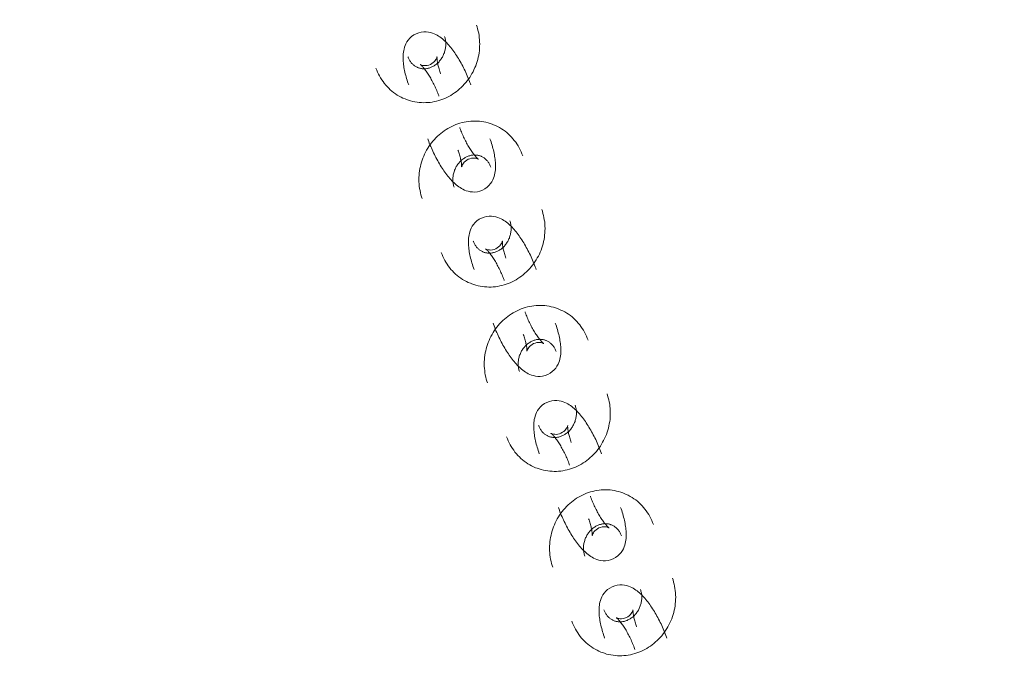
# Model space of a CAD drawing. Header units: millimetres. Extents: x -188930 to 271134, y -158090 to 283816.
# Tile 446 of 610: x 54872 to 55046, y 54011 to 54124. Entities that reach past the tile are written whole.
import ezdxf

# ---------------------------------------------------------------- set-up
doc = ezdxf.new("R2010")
doc.units = ezdxf.units.MM
doc.layers.add('I-FURN', color=30, linetype='Continuous', lineweight=9)
doc.layers.add('PZT_UTWARDZENIA', color=5, linetype='Continuous', lineweight=9)

# ---------------------------------------------------------------- blocks, each defined once
blk = doc.blocks.new('LARSLAJ_hamak - LARSLAJ_hamak-1781260-PZT-dwg')
at = {"layer": 'I-FURN', "flags": 128}
for points in [[(-669.37, 223.15), (-669.75, 223.1), (-670.14, 223.05), (-670.52, 222.97), (-670.89, 222.88), (-671.26, 222.77), (-671.63, 222.64), (-671.99, 222.5), (-672.34, 222.35), (-672.69, 222.18), (-673.03, 221.99), (-673.36, 221.79), (-673.69, 221.58), (-674, 221.35), (-674.3, 221.11), (-674.6, 220.86), (-674.88, 220.59), (-675.15, 220.32), (-675.41, 220.03), (-675.66, 219.74), (-675.9, 219.43), (-676.12, 219.11), (-676.33, 218.79), (-676.53, 218.46), (-676.72, 218.11), (-676.89, 217.77), (-677.05, 217.41), (-677.2, 217.05), (-677.33, 216.69), (-677.45, 216.32), (-677.55, 215.94), (-677.64, 215.56), (-677.72, 215.18), (-677.78, 214.8), (-677.83, 214.41), (-677.86, 214.03), (-677.88, 213.64), (-677.89, 213.25), (-677.88, 212.86), (-677.86, 212.47), (-677.82, 212.08), (-677.77, 211.69), (-677.7, 211.31), (-677.62, 210.93), (-677.53, 210.55), (-677.42, 210.18), (-677.3, 209.81), (-677.17, 209.44), (-677.02, 209.08), (-676.86, 208.73), (-676.68, 208.38), (-676.5, 208.04), (-676.3, 207.71), (-676.08, 207.38), (-675.86, 207.06), (-675.62, 206.76), (-675.38, 206.46), (-675.12, 206.17), (-674.9, 205.94)], [(-662.09, 220.43), (-662.37, 220.7), (-662.66, 220.96), (-662.96, 221.2), (-663.27, 221.43), (-663.59, 221.65), (-663.92, 221.86), (-664.25, 222.06), (-664.59, 222.23), (-664.94, 222.4), (-665.3, 222.55), (-665.66, 222.68), (-666.03, 222.8), (-666.4, 222.91), (-666.78, 222.99), (-667.16, 223.06), (-667.55, 223.12), (-667.93, 223.16), (-668.32, 223.18), (-668.7, 223.18), (-669.09, 223.17), (-669.37, 223.15)], [(-668.93, 216.52), (-668.96, 216.52), (-669.01, 216.54), (-669.08, 216.55), (-669.16, 216.58), (-669.26, 216.61), (-669.36, 216.65), (-669.48, 216.7), (-669.61, 216.75), (-669.75, 216.81), (-669.89, 216.88), (-670.04, 216.96), (-670.2, 217.04), (-670.37, 217.13), (-670.54, 217.22), (-670.71, 217.32), (-670.89, 217.43), (-671.07, 217.55), (-671.25, 217.66), (-671.44, 217.79), (-671.63, 217.92), (-671.82, 218.05), (-672.01, 218.19), (-672.2, 218.33), (-672.39, 218.47), (-672.58, 218.62), (-672.77, 218.78), (-672.96, 218.93), (-673.15, 219.09), (-673.33, 219.25), (-673.51, 219.41), (-673.69, 219.57), (-673.87, 219.73), (-674.04, 219.89), (-674.21, 220.06), (-674.31, 220.16)], [(-665.91, 211.88), (-665.63, 212.27), (-665.4, 212.68), (-665.24, 213.1), (-665.13, 213.51), (-665.07, 213.9), (-665.05, 214.28), (-665.06, 214.62), (-665.09, 214.95), (-665.14, 215.26), (-665.21, 215.55), (-665.29, 215.82), (-665.38, 216.09), (-665.48, 216.34), (-665.59, 216.59), (-665.7, 216.83), (-665.83, 217.07), (-665.95, 217.3), (-666.09, 217.54), (-666.23, 217.76), (-666.38, 217.99), (-666.54, 218.22), (-666.7, 218.45), (-666.87, 218.67), (-667.04, 218.9), (-667.22, 219.12), (-667.41, 219.34), (-667.6, 219.57), (-667.8, 219.79), (-668, 220.01), (-668.2, 220.23), (-668.42, 220.45), (-668.62, 220.66)], [(-671.01, 214.02), (-671.03, 214.05), (-671.05, 214.1), (-671.08, 214.16), (-671.12, 214.24), (-671.16, 214.33), (-671.22, 214.43), (-671.29, 214.53), (-671.37, 214.65), (-671.45, 214.77), (-671.54, 214.9), (-671.64, 215.04), (-671.75, 215.18), (-671.87, 215.33), (-672, 215.48), (-672.13, 215.63), (-672.26, 215.78), (-672.41, 215.94), (-672.56, 216.1), (-672.71, 216.26), (-672.86, 216.42)], [(-670.65, 210.18), (-670.75, 210.29), (-670.86, 210.4), (-670.95, 210.52), (-671.05, 210.65), (-671.14, 210.78), (-671.23, 210.91), (-671.31, 211.05), (-671.38, 211.2), (-671.46, 211.34), (-671.52, 211.49), (-671.59, 211.65), (-671.64, 211.8), (-671.69, 211.96), (-671.74, 212.13), (-671.78, 212.29), (-671.81, 212.46), (-671.84, 212.63), (-671.86, 212.8), (-671.88, 212.96), (-671.89, 213.14), (-671.89, 213.31), (-671.89, 213.48), (-671.88, 213.64), (-671.86, 213.81), (-671.84, 213.98), (-671.81, 214.14), (-671.78, 214.31), (-671.74, 214.47), (-671.69, 214.63), (-671.64, 214.78), (-671.59, 214.93), (-671.52, 215.08), (-671.46, 215.22), (-671.39, 215.36), (-671.31, 215.5), (-671.23, 215.63), (-671.15, 215.76), (-671.06, 215.88), (-670.97, 215.99), (-670.87, 216.11), (-670.78, 216.21), (-670.68, 216.31), (-670.57, 216.41), (-670.47, 216.5), (-670.36, 216.58), (-670.25, 216.66), (-670.14, 216.73), (-670.02, 216.8), (-669.91, 216.86), (-669.79, 216.92), (-669.67, 216.97), (-669.55, 217.01), (-669.43, 217.05), (-669.31, 217.09), (-669.19, 217.12), (-669.07, 217.14), (-668.95, 217.16), (-668.84, 217.17)], [(-670.52, 215.72), (-670.3, 215.95), (-670.07, 216.14), (-669.84, 216.28), (-669.62, 216.38), (-669.42, 216.45), (-669.26, 216.49), (-669.13, 216.51), (-669.04, 216.52), (-668.97, 216.52), (-668.93, 216.52), (-668.92, 216.52)], [(-668.84, 217.17), (-668.72, 217.18), (-668.6, 217.18), (-668.47, 217.18), (-668.35, 217.17), (-668.22, 217.16), (-668.1, 217.14), (-667.97, 217.11), (-667.85, 217.08), (-667.72, 217.05), (-667.6, 217), (-667.47, 216.96), (-667.35, 216.9), (-667.23, 216.84), (-667.11, 216.78), (-666.99, 216.71), (-666.87, 216.63), (-666.75, 216.55), (-666.64, 216.46), (-666.53, 216.37), (-666.42, 216.27), (-666.34, 216.19)], [(-665.91, 211.88), (-666.24, 211.53), (-666.61, 211.24), (-666.99, 211), (-667.38, 210.82), (-667.75, 210.69), (-668.11, 210.6), (-668.46, 210.55), (-668.79, 210.52), (-669.1, 210.52), (-669.39, 210.53), (-669.68, 210.56), (-669.96, 210.61), (-670.22, 210.66), (-670.49, 210.72), (-670.75, 210.79), (-671, 210.87), (-671.26, 210.95), (-671.51, 211.05), (-671.76, 211.15), (-672.01, 211.25), (-672.26, 211.36), (-672.51, 211.48), (-672.77, 211.61), (-673.02, 211.74), (-673.27, 211.88), (-673.52, 212.02), (-673.78, 212.17), (-674.03, 212.32), (-674.29, 212.48), (-674.54, 212.64), (-674.79, 212.81), (-675.05, 212.99), (-675.3, 213.16), (-675.55, 213.35), (-675.8, 213.53), (-676.05, 213.72), (-676.3, 213.92), (-676.55, 214.11), (-676.79, 214.31), (-677.04, 214.52), (-677.28, 214.72), (-677.51, 214.93), (-677.75, 215.14), (-677.98, 215.35), (-678.2, 215.57), (-678.42, 215.79), (-678.56, 215.92)], [(-670.52, 215.72), (-670.7, 215.47), (-670.84, 215.21), (-670.94, 214.96), (-671.01, 214.72), (-671.04, 214.52), (-671.05, 214.35), (-671.04, 214.22), (-671.03, 214.13), (-671.02, 214.06), (-671.01, 214.02), (-671.01, 214.01)], [(-660.49, 196.08), (-660.1, 196.12), (-659.72, 196.18), (-659.34, 196.26), (-658.97, 196.35), (-658.6, 196.46), (-658.23, 196.58), (-657.87, 196.72), (-657.51, 196.88), (-657.17, 197.05), (-656.83, 197.24), (-656.5, 197.44), (-656.17, 197.65), (-655.86, 197.88), (-655.56, 198.12), (-655.26, 198.37), (-654.98, 198.63), (-654.71, 198.91), (-654.45, 199.19), (-654.2, 199.49), (-653.96, 199.8), (-653.74, 200.11), (-653.52, 200.44), (-653.32, 200.77), (-653.14, 201.11), (-652.97, 201.46), (-652.81, 201.81), (-652.66, 202.17), (-652.53, 202.54), (-652.41, 202.91), (-652.31, 203.28), (-652.21, 203.66), (-652.14, 204.04), (-652.08, 204.43), (-652.03, 204.81), (-651.99, 205.2), (-651.97, 205.59), (-651.97, 205.98), (-651.98, 206.37), (-652, 206.76), (-652.04, 207.15), (-652.09, 207.53), (-652.16, 207.92), (-652.24, 208.3), (-652.33, 208.68), (-652.44, 209.05), (-652.56, 209.42), (-652.69, 209.78), (-652.84, 210.14), (-653, 210.5), (-653.17, 210.85), (-653.36, 211.19), (-653.56, 211.52), (-653.77, 211.85), (-654, 212.16), (-654.23, 212.47), (-654.48, 212.77), (-654.74, 213.06), (-654.96, 213.29)], [(-659.21, 209.05), (-659.1, 208.94), (-659, 208.82), (-658.9, 208.7), (-658.81, 208.58), (-658.72, 208.45), (-658.63, 208.31), (-658.55, 208.18), (-658.47, 208.03), (-658.4, 207.88), (-658.33, 207.73), (-658.27, 207.58), (-658.21, 207.42), (-658.16, 207.26), (-658.12, 207.1), (-658.08, 206.94), (-658.05, 206.77), (-658.02, 206.6), (-658, 206.43), (-657.98, 206.26), (-657.97, 206.09), (-657.97, 205.92), (-657.97, 205.75), (-657.98, 205.58), (-658, 205.41), (-658.02, 205.25), (-658.05, 205.08), (-658.08, 204.92), (-658.12, 204.76), (-658.17, 204.6), (-658.22, 204.45), (-658.27, 204.3), (-658.33, 204.15), (-658.4, 204), (-658.47, 203.86), (-658.55, 203.73), (-658.63, 203.6), (-658.71, 203.47), (-658.8, 203.35), (-658.89, 203.23), (-658.98, 203.12), (-659.08, 203.02), (-659.18, 202.92), (-659.29, 202.82), (-659.39, 202.73), (-659.5, 202.65), (-659.61, 202.57), (-659.72, 202.49), (-659.84, 202.43), (-659.95, 202.36), (-660.07, 202.31), (-660.19, 202.26), (-660.3, 202.21), (-660.42, 202.17), (-660.55, 202.14), (-660.67, 202.11), (-660.79, 202.09), (-660.91, 202.07), (-661.01, 202.06)], [(-663.95, 207.35), (-664.23, 206.96), (-664.46, 206.55), (-664.62, 206.13), (-664.73, 205.72), (-664.79, 205.32), (-664.81, 204.95), (-664.8, 204.6), (-664.77, 204.28), (-664.72, 203.97), (-664.65, 203.68), (-664.57, 203.4), (-664.48, 203.14), (-664.38, 202.89), (-664.27, 202.64), (-664.16, 202.4), (-664.03, 202.16), (-663.9, 201.92), (-663.77, 201.69), (-663.62, 201.46), (-663.47, 201.23), (-663.32, 201.01), (-663.16, 200.78), (-662.99, 200.56), (-662.82, 200.33), (-662.64, 200.11), (-662.45, 199.88), (-662.26, 199.66), (-662.06, 199.44), (-661.86, 199.22), (-661.65, 198.99), (-661.44, 198.77), (-661.24, 198.57)], [(-663.95, 207.35), (-663.62, 207.7), (-663.25, 207.99), (-662.87, 208.23), (-662.48, 208.41), (-662.11, 208.54), (-661.74, 208.63), (-661.4, 208.68), (-661.07, 208.7), (-660.76, 208.71), (-660.46, 208.69), (-660.18, 208.66), (-659.9, 208.62), (-659.63, 208.57), (-659.37, 208.51), (-659.11, 208.44), (-658.86, 208.36), (-658.6, 208.27), (-658.35, 208.18), (-658.1, 208.08), (-657.85, 207.97), (-657.6, 207.86), (-657.34, 207.74), (-657.09, 207.62), (-656.84, 207.49), (-656.59, 207.35), (-656.33, 207.21), (-656.08, 207.06), (-655.83, 206.91), (-655.57, 206.75), (-655.32, 206.58), (-655.06, 206.41), (-654.81, 206.24), (-654.56, 206.06), (-654.31, 205.88), (-654.05, 205.69), (-653.8, 205.5), (-653.56, 205.31), (-653.31, 205.11), (-653.06, 204.91), (-652.82, 204.71), (-652.58, 204.5), (-652.35, 204.3), (-652.11, 204.09), (-651.88, 203.87), (-651.66, 203.66), (-651.43, 203.44), (-651.3, 203.31)], [(-659.34, 203.5), (-659.16, 203.76), (-659.02, 204.02), (-658.91, 204.27), (-658.85, 204.51), (-658.82, 204.71), (-658.81, 204.87), (-658.82, 205.01), (-658.83, 205.1), (-658.84, 205.17), (-658.84, 205.2), (-658.85, 205.21)], [(-658.84, 205.2), (-658.83, 205.17), (-658.81, 205.13), (-658.78, 205.06), (-658.74, 204.99), (-658.69, 204.9), (-658.64, 204.8), (-658.57, 204.69), (-658.49, 204.58), (-658.41, 204.45), (-658.31, 204.32), (-658.21, 204.19), (-658.1, 204.05), (-657.99, 203.9), (-657.86, 203.75), (-657.73, 203.6), (-657.59, 203.44), (-657.45, 203.28), (-657.3, 203.12), (-657.15, 202.96), (-656.99, 202.81)], [(-661.01, 202.06), (-661.14, 202.05), (-661.26, 202.05), (-661.39, 202.05), (-661.51, 202.06), (-661.64, 202.07), (-661.76, 202.09), (-661.89, 202.12), (-662.01, 202.15), (-662.14, 202.18), (-662.26, 202.22), (-662.39, 202.27), (-662.51, 202.32), (-662.63, 202.38), (-662.75, 202.45), (-662.87, 202.52), (-662.99, 202.6), (-663.11, 202.68), (-663.22, 202.77), (-663.33, 202.86), (-663.44, 202.96), (-663.52, 203.04)], [(-659.34, 203.5), (-659.56, 203.28), (-659.79, 203.09), (-660.02, 202.95), (-660.24, 202.84), (-660.43, 202.78), (-660.6, 202.74), (-660.73, 202.72), (-660.82, 202.71), (-660.89, 202.71), (-660.93, 202.71), (-660.94, 202.71)], [(-660.93, 202.71), (-660.89, 202.7), (-660.84, 202.69), (-660.78, 202.67), (-660.7, 202.65), (-660.6, 202.62), (-660.49, 202.58), (-660.38, 202.53), (-660.25, 202.48), (-660.11, 202.41), (-659.97, 202.35), (-659.81, 202.27), (-659.66, 202.19), (-659.49, 202.1), (-659.32, 202), (-659.15, 201.9), (-658.97, 201.79), (-658.79, 201.68), (-658.6, 201.56), (-658.42, 201.44), (-658.23, 201.31), (-658.04, 201.18), (-657.85, 201.04), (-657.66, 200.9), (-657.47, 200.75), (-657.28, 200.6), (-657.09, 200.45), (-656.9, 200.3), (-656.71, 200.14), (-656.53, 199.98), (-656.34, 199.82), (-656.16, 199.66), (-655.99, 199.5), (-655.82, 199.33), (-655.65, 199.17), (-655.55, 199.07)], [(-667.77, 198.8), (-667.49, 198.53), (-667.2, 198.27), (-666.9, 198.03), (-666.59, 197.79), (-666.27, 197.57), (-665.94, 197.37), (-665.61, 197.17), (-665.26, 196.99), (-664.91, 196.83), (-664.56, 196.68), (-664.19, 196.54), (-663.83, 196.42), (-663.45, 196.32), (-663.08, 196.23), (-662.7, 196.16), (-662.31, 196.11), (-661.93, 196.07), (-661.54, 196.05), (-661.15, 196.05), (-660.77, 196.06), (-660.49, 196.08)], [(-644.92, 198.66), (-645.31, 198.61), (-645.69, 198.55), (-646.07, 198.48), (-646.45, 198.39), (-646.82, 198.28), (-647.18, 198.15), (-647.54, 198.01), (-647.9, 197.86), (-648.25, 197.69), (-648.59, 197.5), (-648.92, 197.3), (-649.24, 197.09), (-649.55, 196.86), (-649.86, 196.62), (-650.15, 196.37), (-650.43, 196.1), (-650.71, 195.83), (-650.97, 195.54), (-651.22, 195.24), (-651.45, 194.94), (-651.68, 194.62), (-651.89, 194.3), (-652.09, 193.96), (-652.27, 193.62), (-652.45, 193.28), (-652.61, 192.92), (-652.75, 192.56), (-652.89, 192.2), (-653, 191.83), (-653.11, 191.45), (-653.2, 191.07), (-653.27, 190.69), (-653.34, 190.31), (-653.39, 189.92), (-653.42, 189.53), (-653.44, 189.15), (-653.44, 188.76), (-653.43, 188.37), (-653.41, 187.98), (-653.37, 187.59), (-653.32, 187.2), (-653.26, 186.82), (-653.18, 186.44), (-653.08, 186.06), (-652.98, 185.69), (-652.86, 185.32), (-652.72, 184.95), (-652.57, 184.59), (-652.41, 184.24), (-652.24, 183.89), (-652.05, 183.55), (-651.85, 183.22), (-651.64, 182.89), (-651.42, 182.57), (-651.18, 182.27), (-650.93, 181.97), (-650.67, 181.68), (-650.45, 181.45)], [(-637.65, 195.94), (-637.93, 196.21), (-638.22, 196.46), (-638.52, 196.71), (-638.82, 196.94), (-639.14, 197.16), (-639.47, 197.37), (-639.81, 197.56), (-640.15, 197.74), (-640.5, 197.91), (-640.86, 198.06), (-641.22, 198.19), (-641.59, 198.31), (-641.96, 198.42), (-642.34, 198.5), (-642.72, 198.57), (-643.1, 198.63), (-643.49, 198.66), (-643.87, 198.69), (-644.26, 198.69), (-644.65, 198.68), (-644.92, 198.66)], [(-644.49, 192.03), (-644.52, 192.03), (-644.57, 192.04), (-644.64, 192.06), (-644.72, 192.09), (-644.81, 192.12), (-644.92, 192.16), (-645.04, 192.21), (-645.17, 192.26), (-645.3, 192.32), (-645.45, 192.39), (-645.6, 192.47), (-645.76, 192.55), (-645.92, 192.64), (-646.09, 192.73), (-646.26, 192.83), (-646.44, 192.94), (-646.62, 193.05), (-646.81, 193.17), (-647, 193.3), (-647.18, 193.43), (-647.37, 193.56), (-647.56, 193.7), (-647.76, 193.84), (-647.95, 193.98), (-648.14, 194.13), (-648.33, 194.28), (-648.52, 194.44), (-648.7, 194.6), (-648.89, 194.75), (-649.07, 194.91), (-649.25, 195.08), (-649.42, 195.24), (-649.6, 195.4), (-649.76, 195.57), (-649.86, 195.67)], [(-641.47, 187.39), (-641.18, 187.78), (-640.96, 188.19), (-640.79, 188.61), (-640.68, 189.02), (-640.62, 189.41), (-640.6, 189.78), (-640.61, 190.13), (-640.64, 190.46), (-640.7, 190.77), (-640.76, 191.06), (-640.84, 191.33), (-640.94, 191.6), (-641.03, 191.85), (-641.14, 192.1), (-641.26, 192.34), (-641.38, 192.58), (-641.51, 192.81), (-641.65, 193.04), (-641.79, 193.27), (-641.94, 193.5), (-642.09, 193.73), (-642.26, 193.95), (-642.42, 194.18), (-642.6, 194.41), (-642.78, 194.63), (-642.96, 194.85), (-643.15, 195.08), (-643.35, 195.3), (-643.55, 195.52), (-643.76, 195.74), (-643.97, 195.96), (-644.17, 196.17)], [(-646.57, 189.53), (-646.58, 189.56), (-646.6, 189.61), (-646.63, 189.67), (-646.67, 189.75), (-646.72, 189.84), (-646.78, 189.93), (-646.84, 190.04), (-646.92, 190.16), (-647, 190.28), (-647.1, 190.41), (-647.2, 190.55), (-647.31, 190.69), (-647.43, 190.84), (-647.55, 190.98), (-647.68, 191.14), (-647.82, 191.29), (-647.96, 191.45), (-648.11, 191.61), (-648.27, 191.77), (-648.42, 191.93)], [(-646.2, 185.69), (-646.31, 185.8), (-646.41, 185.91), (-646.51, 186.03), (-646.6, 186.16), (-646.69, 186.29), (-646.78, 186.42), (-646.86, 186.56), (-646.94, 186.7), (-647.01, 186.85), (-647.08, 187), (-647.14, 187.16), (-647.2, 187.31), (-647.25, 187.47), (-647.29, 187.64), (-647.33, 187.8), (-647.37, 187.97), (-647.4, 188.14), (-647.42, 188.3), (-647.43, 188.47), (-647.44, 188.64), (-647.44, 188.81), (-647.44, 188.98), (-647.43, 189.15), (-647.42, 189.32), (-647.39, 189.49), (-647.37, 189.65), (-647.33, 189.82), (-647.29, 189.98), (-647.25, 190.13), (-647.2, 190.29), (-647.14, 190.44), (-647.08, 190.59), (-647.01, 190.73), (-646.94, 190.87), (-646.87, 191.01), (-646.79, 191.14), (-646.7, 191.27), (-646.62, 191.39), (-646.52, 191.5), (-646.43, 191.61), (-646.33, 191.72), (-646.23, 191.82), (-646.13, 191.92), (-646.02, 192.01), (-645.91, 192.09), (-645.8, 192.17), (-645.69, 192.24), (-645.58, 192.31), (-645.46, 192.37), (-645.35, 192.43), (-645.23, 192.48), (-645.11, 192.52), (-644.99, 192.56), (-644.87, 192.6), (-644.75, 192.63), (-644.62, 192.65), (-644.5, 192.67), (-644.4, 192.68)], [(-646.07, 191.23), (-645.86, 191.46), (-645.62, 191.65), (-645.39, 191.79), (-645.17, 191.89), (-644.98, 191.96), (-644.82, 192), (-644.69, 192.02), (-644.59, 192.03), (-644.52, 192.03), (-644.49, 192.03), (-644.48, 192.02)], [(-644.4, 192.68), (-644.27, 192.69), (-644.15, 192.69), (-644.03, 192.69), (-643.9, 192.68), (-643.78, 192.67), (-643.65, 192.65), (-643.53, 192.62), (-643.4, 192.59), (-643.28, 192.55), (-643.15, 192.51), (-643.03, 192.46), (-642.9, 192.41), (-642.78, 192.35), (-642.66, 192.29), (-642.54, 192.22), (-642.42, 192.14), (-642.31, 192.06), (-642.19, 191.97), (-642.08, 191.87), (-641.97, 191.77), (-641.89, 191.7)], [(-641.47, 187.39), (-641.8, 187.04), (-642.16, 186.74), (-642.55, 186.51), (-642.93, 186.33), (-643.31, 186.2), (-643.67, 186.11), (-644.01, 186.06), (-644.34, 186.03), (-644.65, 186.03), (-644.95, 186.04), (-645.23, 186.07), (-645.51, 186.11), (-645.78, 186.17), (-646.04, 186.23), (-646.3, 186.3), (-646.56, 186.38), (-646.81, 186.46), (-647.06, 186.56), (-647.31, 186.65), (-647.57, 186.76), (-647.82, 186.87), (-648.07, 186.99), (-648.32, 187.12), (-648.57, 187.25), (-648.83, 187.39), (-649.08, 187.53), (-649.33, 187.68), (-649.59, 187.83), (-649.84, 187.99), (-650.09, 188.15), (-650.35, 188.32), (-650.6, 188.5), (-650.86, 188.67), (-651.11, 188.86), (-651.36, 189.04), (-651.61, 189.23), (-651.86, 189.42), (-652.1, 189.62), (-652.35, 189.82), (-652.59, 190.03), (-652.83, 190.23), (-653.07, 190.44), (-653.3, 190.65), (-653.53, 190.86), (-653.76, 191.08), (-653.98, 191.3), (-654.11, 191.43)], [(-646.07, 191.23), (-646.25, 190.98), (-646.4, 190.72), (-646.5, 190.46), (-646.56, 190.23), (-646.59, 190.03), (-646.6, 189.86), (-646.6, 189.73), (-646.59, 189.63), (-646.58, 189.57), (-646.57, 189.53), (-646.57, 189.52)], [(-636.04, 171.59), (-635.66, 171.63), (-635.28, 171.69), (-634.9, 171.77), (-634.52, 171.86), (-634.15, 171.97), (-633.78, 172.09), (-633.42, 172.23), (-633.07, 172.39), (-632.72, 172.56), (-632.38, 172.74), (-632.05, 172.94), (-631.73, 173.16), (-631.41, 173.38), (-631.11, 173.62), (-630.82, 173.88), (-630.53, 174.14), (-630.26, 174.42), (-630, 174.7), (-629.75, 175), (-629.52, 175.31), (-629.29, 175.62), (-629.08, 175.95), (-628.88, 176.28), (-628.69, 176.62), (-628.52, 176.97), (-628.36, 177.32), (-628.22, 177.68), (-628.08, 178.05), (-627.96, 178.42), (-627.86, 178.79), (-627.77, 179.17), (-627.69, 179.55), (-627.63, 179.94), (-627.58, 180.32), (-627.55, 180.71), (-627.53, 181.1), (-627.52, 181.49), (-627.53, 181.88), (-627.56, 182.27), (-627.59, 182.66), (-627.64, 183.04), (-627.71, 183.43), (-627.79, 183.81), (-627.88, 184.18), (-627.99, 184.56), (-628.11, 184.93), (-628.25, 185.29), (-628.39, 185.65), (-628.56, 186.01), (-628.73, 186.36), (-628.92, 186.7), (-629.12, 187.03), (-629.33, 187.35), (-629.55, 187.67), (-629.79, 187.98), (-630.04, 188.28), (-630.3, 188.57), (-630.52, 188.79)], [(-639.5, 182.86), (-639.17, 183.21), (-638.8, 183.5), (-638.42, 183.74), (-638.04, 183.92), (-637.66, 184.05), (-637.3, 184.14), (-636.95, 184.19), (-636.63, 184.21), (-636.32, 184.22), (-636.02, 184.2), (-635.73, 184.17), (-635.46, 184.13), (-635.19, 184.08), (-634.92, 184.02), (-634.67, 183.95), (-634.41, 183.87), (-634.16, 183.78), (-633.9, 183.69), (-633.65, 183.59), (-633.4, 183.48), (-633.15, 183.37), (-632.9, 183.25), (-632.65, 183.13), (-632.4, 183), (-632.14, 182.86), (-631.89, 182.72), (-631.64, 182.57), (-631.38, 182.41), (-631.13, 182.26), (-630.87, 182.09), (-630.62, 181.92), (-630.37, 181.75), (-630.11, 181.57), (-629.86, 181.39), (-629.61, 181.2), (-629.36, 181.01), (-629.11, 180.82), (-628.86, 180.62), (-628.62, 180.42), (-628.38, 180.22), (-628.14, 180.01), (-627.9, 179.81), (-627.67, 179.59), (-627.44, 179.38), (-627.21, 179.17), (-626.99, 178.95), (-626.86, 178.82)], [(-634.76, 184.56), (-634.66, 184.45), (-634.56, 184.33), (-634.46, 184.21), (-634.36, 184.09), (-634.27, 183.96), (-634.19, 183.82), (-634.11, 183.68), (-634.03, 183.54), (-633.96, 183.39), (-633.89, 183.24), (-633.83, 183.09), (-633.77, 182.93), (-633.72, 182.77), (-633.67, 182.61), (-633.63, 182.44), (-633.6, 182.28), (-633.57, 182.11), (-633.55, 181.94), (-633.54, 181.77), (-633.53, 181.6), (-633.52, 181.43), (-633.53, 181.26), (-633.54, 181.09), (-633.55, 180.92), (-633.57, 180.76), (-633.6, 180.59), (-633.64, 180.43), (-633.68, 180.27), (-633.72, 180.11), (-633.77, 179.96), (-633.83, 179.8), (-633.89, 179.66), (-633.95, 179.51), (-634.03, 179.37), (-634.1, 179.24), (-634.18, 179.11), (-634.26, 178.98), (-634.35, 178.86), (-634.44, 178.74), (-634.54, 178.63), (-634.64, 178.52), (-634.74, 178.42), (-634.84, 178.33), (-634.95, 178.24), (-635.05, 178.15), (-635.16, 178.08), (-635.28, 178), (-635.39, 177.94), (-635.51, 177.87), (-635.62, 177.82), (-635.74, 177.77), (-635.86, 177.72), (-635.98, 177.68), (-636.1, 177.65), (-636.22, 177.62), (-636.34, 177.6), (-636.47, 177.58), (-636.57, 177.57)], [(-639.5, 182.86), (-639.79, 182.47), (-640.01, 182.06), (-640.18, 181.64), (-640.28, 181.23), (-640.34, 180.83), (-640.37, 180.46), (-640.36, 180.11), (-640.32, 179.79), (-640.27, 179.48), (-640.2, 179.19), (-640.12, 178.91), (-640.03, 178.65), (-639.93, 178.39), (-639.83, 178.15), (-639.71, 177.9), (-639.59, 177.67), (-639.46, 177.43), (-639.32, 177.2), (-639.18, 176.97), (-639.03, 176.74), (-638.87, 176.52), (-638.71, 176.29), (-638.54, 176.06), (-638.37, 175.84), (-638.19, 175.62), (-638, 175.39), (-637.81, 175.17), (-637.62, 174.95), (-637.42, 174.72), (-637.21, 174.5), (-637, 174.28), (-636.8, 174.08)], [(-634.9, 179.01), (-634.71, 179.26), (-634.57, 179.53), (-634.47, 179.78), (-634.41, 180.01), (-634.38, 180.22), (-634.37, 180.38), (-634.37, 180.51), (-634.38, 180.61), (-634.39, 180.68), (-634.4, 180.71), (-634.4, 180.72)], [(-634.4, 180.71), (-634.39, 180.68), (-634.37, 180.64), (-634.34, 180.57), (-634.3, 180.5), (-634.25, 180.41), (-634.19, 180.31), (-634.12, 180.2), (-634.05, 180.09), (-633.96, 179.96), (-633.87, 179.83), (-633.77, 179.7), (-633.66, 179.56), (-633.54, 179.41), (-633.42, 179.26), (-633.29, 179.11), (-633.15, 178.95), (-633.01, 178.79), (-632.86, 178.63), (-632.7, 178.47), (-632.55, 178.32)], [(-636.57, 177.57), (-636.69, 177.56), (-636.82, 177.56), (-636.94, 177.56), (-637.07, 177.57), (-637.19, 177.58), (-637.32, 177.6), (-637.44, 177.62), (-637.57, 177.65), (-637.69, 177.69), (-637.82, 177.73), (-637.94, 177.78), (-638.06, 177.83), (-638.19, 177.89), (-638.31, 177.96), (-638.43, 178.03), (-638.54, 178.11), (-638.66, 178.19), (-638.77, 178.28), (-638.89, 178.37), (-639, 178.47), (-639.07, 178.55)], [(-634.9, 179.01), (-635.11, 178.79), (-635.34, 178.6), (-635.58, 178.45), (-635.8, 178.35), (-635.99, 178.29), (-636.15, 178.25), (-636.28, 178.23), (-636.38, 178.22), (-636.44, 178.22), (-636.48, 178.22), (-636.49, 178.22)], [(-636.48, 178.22), (-636.45, 178.21), (-636.4, 178.2), (-636.33, 178.18), (-636.25, 178.16), (-636.16, 178.13), (-636.05, 178.09), (-635.93, 178.04), (-635.8, 177.98), (-635.67, 177.92), (-635.52, 177.86), (-635.37, 177.78), (-635.21, 177.7), (-635.05, 177.61), (-634.88, 177.51), (-634.7, 177.41), (-634.52, 177.3), (-634.34, 177.19), (-634.16, 177.07), (-633.97, 176.95), (-633.78, 176.82), (-633.59, 176.69), (-633.4, 176.55), (-633.21, 176.41), (-633.02, 176.26), (-632.83, 176.11), (-632.64, 175.96), (-632.45, 175.81), (-632.26, 175.65), (-632.08, 175.49), (-631.9, 175.33), (-631.72, 175.17), (-631.54, 175.01), (-631.37, 174.84), (-631.2, 174.68), (-631.1, 174.58)], [(-643.32, 174.31), (-643.04, 174.04), (-642.75, 173.78), (-642.45, 173.54), (-642.14, 173.3), (-641.82, 173.08), (-641.5, 172.87), (-641.16, 172.68), (-640.82, 172.5), (-640.47, 172.34), (-640.11, 172.19), (-639.75, 172.05), (-639.38, 171.93), (-639.01, 171.83), (-638.63, 171.74), (-638.25, 171.67), (-637.87, 171.62), (-637.48, 171.58), (-637.1, 171.56), (-636.71, 171.56), (-636.32, 171.57), (-636.04, 171.59)], [(-613.2, 171.45), (-613.48, 171.72), (-613.77, 171.97), (-614.07, 172.22), (-614.38, 172.45), (-614.7, 172.67), (-615.03, 172.88), (-615.36, 173.07), (-615.7, 173.25), (-616.05, 173.42), (-616.41, 173.57), (-616.77, 173.7), (-617.14, 173.82), (-617.51, 173.92), (-617.89, 174.01), (-618.27, 174.08), (-618.66, 174.14), (-619.04, 174.17), (-619.43, 174.19), (-619.81, 174.2), (-620.2, 174.18), (-620.48, 174.16)], [(-620.48, 174.16), (-620.86, 174.12), (-621.25, 174.06), (-621.63, 173.99), (-622, 173.9), (-622.37, 173.79), (-622.74, 173.66), (-623.1, 173.52), (-623.45, 173.37), (-623.8, 173.2), (-624.14, 173.01), (-624.47, 172.81), (-624.79, 172.6), (-625.11, 172.37), (-625.41, 172.13), (-625.71, 171.88), (-625.99, 171.61), (-626.26, 171.34), (-626.52, 171.05), (-626.77, 170.75), (-627.01, 170.45), (-627.23, 170.13), (-627.44, 169.81), (-627.64, 169.47), (-627.83, 169.13), (-628, 168.79), (-628.16, 168.43), (-628.31, 168.07), (-628.44, 167.71), (-628.56, 167.34), (-628.66, 166.96), (-628.75, 166.58), (-628.83, 166.2), (-628.89, 165.82), (-628.94, 165.43), (-628.97, 165.04), (-628.99, 164.65), (-629, 164.26), (-628.99, 163.88), (-628.97, 163.49), (-628.93, 163.1), (-628.88, 162.71), (-628.81, 162.33), (-628.73, 161.95), (-628.64, 161.57), (-628.53, 161.2), (-628.41, 160.83), (-628.28, 160.46), (-628.13, 160.1), (-627.97, 159.75), (-627.79, 159.4), (-627.61, 159.06), (-627.41, 158.72), (-627.19, 158.4), (-626.97, 158.08), (-626.73, 157.77), (-626.49, 157.48), (-626.23, 157.19), (-626.01, 156.96)], [(-620.04, 167.54), (-620.07, 167.54), (-620.12, 167.55), (-620.19, 167.57), (-620.27, 167.6), (-620.37, 167.63), (-620.47, 167.67), (-620.59, 167.72), (-620.72, 167.77), (-620.86, 167.83), (-621, 167.9), (-621.15, 167.97), (-621.31, 168.06), (-621.48, 168.15), (-621.65, 168.24), (-621.82, 168.34), (-622, 168.45), (-622.18, 168.56), (-622.36, 168.68), (-622.55, 168.81), (-622.74, 168.93), (-622.93, 169.07), (-623.12, 169.21), (-623.31, 169.35), (-623.5, 169.49), (-623.69, 169.64), (-623.88, 169.79), (-624.07, 169.95), (-624.26, 170.1), (-624.44, 170.26), (-624.62, 170.42), (-624.8, 170.59), (-624.98, 170.75), (-625.15, 170.91), (-625.32, 171.07), (-625.42, 171.17)], [(-617.02, 162.9), (-616.74, 163.29), (-616.51, 163.7), (-616.35, 164.12), (-616.24, 164.53), (-616.18, 164.92), (-616.16, 165.29), (-616.17, 165.64), (-616.2, 165.97), (-616.25, 166.27), (-616.32, 166.56), (-616.4, 166.84), (-616.49, 167.1), (-616.59, 167.36), (-616.7, 167.61), (-616.81, 167.85), (-616.93, 168.09), (-617.06, 168.32), (-617.2, 168.55), (-617.34, 168.78), (-617.49, 169.01), (-617.65, 169.24), (-617.81, 169.46), (-617.98, 169.69), (-618.15, 169.91), (-618.33, 170.14), (-618.52, 170.36), (-618.71, 170.59), (-618.91, 170.81), (-619.11, 171.03), (-619.31, 171.25), (-619.53, 171.47), (-619.73, 171.67)], [(-622.12, 165.04), (-622.14, 165.07), (-622.16, 165.12), (-622.19, 165.18), (-622.23, 165.26), (-622.27, 165.34), (-622.33, 165.44), (-622.4, 165.55), (-622.48, 165.67), (-622.56, 165.79), (-622.65, 165.92), (-622.75, 166.06), (-622.86, 166.2), (-622.98, 166.34), (-623.1, 166.49), (-623.24, 166.65), (-623.37, 166.8), (-623.52, 166.96), (-623.67, 167.12), (-623.82, 167.28), (-623.97, 167.44)], [(-621.76, 161.2), (-621.86, 161.31), (-621.97, 161.42), (-622.06, 161.54), (-622.16, 161.67), (-622.25, 161.8), (-622.34, 161.93), (-622.42, 162.07), (-622.49, 162.21), (-622.57, 162.36), (-622.63, 162.51), (-622.7, 162.67), (-622.75, 162.82), (-622.8, 162.98), (-622.85, 163.15), (-622.89, 163.31), (-622.92, 163.48), (-622.95, 163.64), (-622.97, 163.81), (-622.99, 163.98), (-623, 164.15), (-623, 164.32), (-623, 164.49), (-622.99, 164.66), (-622.97, 164.83), (-622.95, 165), (-622.92, 165.16), (-622.89, 165.32), (-622.85, 165.49), (-622.8, 165.64), (-622.75, 165.8), (-622.7, 165.95), (-622.63, 166.1), (-622.57, 166.24), (-622.5, 166.38), (-622.42, 166.52), (-622.34, 166.65), (-622.26, 166.77), (-622.17, 166.9), (-622.08, 167.01), (-621.98, 167.12), (-621.89, 167.23), (-621.79, 167.33), (-621.68, 167.43), (-621.58, 167.52), (-621.47, 167.6), (-621.36, 167.68), (-621.25, 167.75), (-621.13, 167.82), (-621.02, 167.88), (-620.9, 167.94), (-620.78, 167.99), (-620.66, 168.03), (-620.54, 168.07), (-620.42, 168.11), (-620.3, 168.14), (-620.18, 168.16), (-620.06, 168.18), (-619.95, 168.19)], [(-621.63, 166.74), (-621.41, 166.97), (-621.18, 167.16), (-620.95, 167.3), (-620.73, 167.4), (-620.53, 167.47), (-620.37, 167.51), (-620.24, 167.53), (-620.15, 167.54), (-620.08, 167.54), (-620.04, 167.53), (-620.03, 167.53)], [(-619.95, 168.19), (-619.83, 168.2), (-619.71, 168.2), (-619.58, 168.2), (-619.46, 168.19), (-619.33, 168.17), (-619.21, 168.15), (-619.08, 168.13), (-618.96, 168.1), (-618.83, 168.06), (-618.71, 168.02), (-618.58, 167.97), (-618.46, 167.92), (-618.34, 167.86), (-618.22, 167.8), (-618.1, 167.73), (-617.98, 167.65), (-617.86, 167.57), (-617.75, 167.48), (-617.64, 167.38), (-617.53, 167.28), (-617.45, 167.21)], [(-617.02, 162.9), (-617.35, 162.55), (-617.72, 162.25), (-618.1, 162.02), (-618.49, 161.84), (-618.86, 161.71), (-619.22, 161.62), (-619.57, 161.57), (-619.9, 161.54), (-620.21, 161.54), (-620.5, 161.55), (-620.79, 161.58), (-621.07, 161.62), (-621.33, 161.68), (-621.6, 161.74), (-621.86, 161.81), (-622.11, 161.89), (-622.37, 161.97), (-622.62, 162.06), (-622.87, 162.16), (-623.12, 162.27), (-623.37, 162.38), (-623.62, 162.5), (-623.87, 162.63), (-624.13, 162.76), (-624.38, 162.9), (-624.63, 163.04), (-624.89, 163.19), (-625.14, 163.34), (-625.4, 163.5), (-625.65, 163.66), (-625.9, 163.83), (-626.16, 164), (-626.41, 164.18), (-626.66, 164.36), (-626.91, 164.55), (-627.16, 164.74), (-627.41, 164.93), (-627.66, 165.13), (-627.9, 165.33), (-628.15, 165.53), (-628.38, 165.74), (-628.62, 165.95), (-628.85, 166.16), (-629.08, 166.37), (-629.31, 166.59), (-629.53, 166.8), (-629.67, 166.94)], [(-621.63, 166.74), (-621.81, 166.49), (-621.95, 166.23), (-622.05, 165.97), (-622.11, 165.74), (-622.15, 165.54), (-622.16, 165.37), (-622.15, 165.24), (-622.14, 165.14), (-622.13, 165.08), (-622.12, 165.04), (-622.12, 165.03)], [(-611.6, 147.1), (-611.21, 147.14), (-610.83, 147.2), (-610.45, 147.28), (-610.08, 147.37), (-609.71, 147.48), (-609.34, 147.6), (-608.98, 147.74), (-608.62, 147.9), (-608.28, 148.07), (-607.94, 148.25), (-607.61, 148.45), (-607.28, 148.67), (-606.97, 148.89), (-606.67, 149.13), (-606.37, 149.39), (-606.09, 149.65), (-605.82, 149.93), (-605.56, 150.21), (-605.31, 150.51), (-605.07, 150.82), (-604.85, 151.13), (-604.63, 151.46), (-604.43, 151.79), (-604.25, 152.13), (-604.08, 152.48), (-603.92, 152.83), (-603.77, 153.19), (-603.64, 153.56), (-603.52, 153.93), (-603.41, 154.3), (-603.32, 154.68), (-603.25, 155.06), (-603.19, 155.45), (-603.14, 155.83), (-603.1, 156.22), (-603.08, 156.61), (-603.08, 157), (-603.09, 157.39), (-603.11, 157.78), (-603.15, 158.16), (-603.2, 158.55), (-603.27, 158.93), (-603.34, 159.32), (-603.44, 159.69), (-603.55, 160.07), (-603.67, 160.44), (-603.8, 160.8), (-603.95, 161.16), (-604.11, 161.52), (-604.28, 161.86), (-604.47, 162.2), (-604.67, 162.54), (-604.88, 162.86), (-605.11, 163.18), (-605.34, 163.49), (-605.59, 163.79), (-605.85, 164.07), (-606.07, 164.3)], [(-615.06, 158.37), (-614.73, 158.71), (-614.36, 159.01), (-613.98, 159.25), (-613.59, 159.43), (-613.21, 159.56), (-612.85, 159.64), (-612.51, 159.7), (-612.18, 159.72), (-611.87, 159.73), (-611.57, 159.71), (-611.29, 159.68), (-611.01, 159.64), (-610.74, 159.59), (-610.48, 159.53), (-610.22, 159.46), (-609.97, 159.38), (-609.71, 159.29), (-609.46, 159.2), (-609.21, 159.1), (-608.96, 158.99), (-608.71, 158.88), (-608.45, 158.76), (-608.2, 158.64), (-607.95, 158.5), (-607.7, 158.37), (-607.44, 158.23), (-607.19, 158.08), (-606.94, 157.92), (-606.68, 157.76), (-606.43, 157.6), (-606.17, 157.43), (-605.92, 157.26), (-605.67, 157.08), (-605.41, 156.9), (-605.16, 156.71), (-604.91, 156.52), (-604.67, 156.33), (-604.42, 156.13), (-604.17, 155.93), (-603.93, 155.73), (-603.69, 155.52), (-603.46, 155.31), (-603.22, 155.1), (-602.99, 154.89), (-602.77, 154.68), (-602.54, 154.46), (-602.41, 154.33)], [(-610.32, 160.06), (-610.21, 159.96), (-610.11, 159.84), (-610.01, 159.72), (-609.92, 159.6), (-609.83, 159.47), (-609.74, 159.33), (-609.66, 159.19), (-609.58, 159.05), (-609.51, 158.9), (-609.44, 158.75), (-609.38, 158.6), (-609.32, 158.44), (-609.27, 158.28), (-609.23, 158.12), (-609.19, 157.95), (-609.15, 157.79), (-609.13, 157.62), (-609.11, 157.45), (-609.09, 157.28), (-609.08, 157.11), (-609.08, 156.94), (-609.08, 156.77), (-609.09, 156.6), (-609.11, 156.43), (-609.13, 156.27), (-609.16, 156.1), (-609.19, 155.94), (-609.23, 155.78), (-609.28, 155.62), (-609.33, 155.47), (-609.38, 155.31), (-609.44, 155.17), (-609.51, 155.02), (-609.58, 154.88), (-609.66, 154.75), (-609.74, 154.62), (-609.82, 154.49), (-609.91, 154.37), (-610, 154.25), (-610.09, 154.14), (-610.19, 154.03), (-610.29, 153.93), (-610.4, 153.84), (-610.5, 153.75), (-610.61, 153.66), (-610.72, 153.59), (-610.83, 153.51), (-610.95, 153.44), (-611.06, 153.38), (-611.18, 153.33), (-611.3, 153.28), (-611.41, 153.23), (-611.53, 153.19), (-611.66, 153.16), (-611.78, 153.13), (-611.9, 153.1), (-612.02, 153.09), (-612.12, 153.08)], [(-615.06, 158.37), (-615.34, 157.98), (-615.57, 157.57), (-615.73, 157.15), (-615.84, 156.73), (-615.9, 156.34), (-615.92, 155.97), (-615.91, 155.62), (-615.88, 155.3), (-615.83, 154.99), (-615.76, 154.7), (-615.68, 154.42), (-615.59, 154.16), (-615.49, 153.9), (-615.38, 153.66), (-615.27, 153.41), (-615.14, 153.18), (-615.01, 152.94), (-614.88, 152.71), (-614.73, 152.48), (-614.58, 152.25), (-614.43, 152.03), (-614.27, 151.8), (-614.1, 151.57), (-613.92, 151.35), (-613.74, 151.12), (-613.56, 150.9), (-613.37, 150.68), (-613.17, 150.46), (-612.97, 150.23), (-612.76, 150.01), (-612.55, 149.79), (-612.35, 149.59)], [(-610.45, 154.52), (-610.27, 154.77), (-610.13, 155.04), (-610.02, 155.29), (-609.96, 155.52), (-609.93, 155.73), (-609.92, 155.89), (-609.93, 156.02), (-609.93, 156.12), (-609.95, 156.18), (-609.95, 156.22), (-609.96, 156.23)], [(-609.95, 156.22), (-609.94, 156.19), (-609.92, 156.14), (-609.89, 156.08), (-609.85, 156.01), (-609.8, 155.92), (-609.75, 155.82), (-609.68, 155.71), (-609.6, 155.6), (-609.52, 155.47), (-609.42, 155.34), (-609.32, 155.21), (-609.21, 155.06), (-609.1, 154.92), (-608.97, 154.77), (-608.84, 154.62), (-608.7, 154.46), (-608.56, 154.3), (-608.41, 154.14), (-608.26, 153.98), (-608.1, 153.83)], [(-612.12, 153.08), (-612.25, 153.07), (-612.37, 153.06), (-612.5, 153.07), (-612.62, 153.08), (-612.75, 153.09), (-612.87, 153.11), (-613, 153.13), (-613.12, 153.16), (-613.25, 153.2), (-613.37, 153.24), (-613.49, 153.29), (-613.62, 153.34), (-613.74, 153.4), (-613.86, 153.47), (-613.98, 153.54), (-614.1, 153.61), (-614.22, 153.7), (-614.33, 153.79), (-614.44, 153.88), (-614.55, 153.98), (-614.63, 154.05)], [(-610.45, 154.52), (-610.67, 154.3), (-610.9, 154.11), (-611.13, 153.96), (-611.35, 153.86), (-611.54, 153.79), (-611.71, 153.75), (-611.84, 153.73), (-611.93, 153.73), (-612, 153.73), (-612.04, 153.73), (-612.05, 153.73)], [(-612.04, 153.73), (-612, 153.72), (-611.95, 153.71), (-611.89, 153.69), (-611.81, 153.67), (-611.71, 153.63), (-611.6, 153.59), (-611.49, 153.55), (-611.36, 153.49), (-611.22, 153.43), (-611.08, 153.36), (-610.92, 153.29), (-610.77, 153.21), (-610.6, 153.12), (-610.43, 153.02), (-610.26, 152.92), (-610.08, 152.81), (-609.9, 152.7), (-609.71, 152.58), (-609.53, 152.46), (-609.34, 152.33), (-609.15, 152.19), (-608.96, 152.06), (-608.77, 151.92), (-608.58, 151.77), (-608.38, 151.62), (-608.2, 151.47), (-608.01, 151.32), (-607.82, 151.16), (-607.64, 151), (-607.45, 150.84), (-607.27, 150.68), (-607.1, 150.52), (-606.93, 150.35), (-606.76, 150.19), (-606.66, 150.09)], [(-618.88, 149.82), (-618.6, 149.55), (-618.31, 149.29), (-618.01, 149.04), (-617.7, 148.81), (-617.38, 148.59), (-617.05, 148.38), (-616.72, 148.19), (-616.37, 148.01), (-616.02, 147.85), (-615.67, 147.7), (-615.3, 147.56), (-614.94, 147.44), (-614.56, 147.34), (-614.19, 147.25), (-613.81, 147.18), (-613.42, 147.13), (-613.04, 147.09), (-612.65, 147.07), (-612.26, 147.07), (-611.88, 147.08), (-611.6, 147.1)], [(-596.03, 149.67), (-596.42, 149.63), (-596.8, 149.57), (-597.18, 149.5), (-597.56, 149.4), (-597.93, 149.3), (-598.29, 149.17), (-598.65, 149.03), (-599.01, 148.88), (-599.36, 148.7), (-599.7, 148.52), (-600.03, 148.32), (-600.35, 148.11), (-600.66, 147.88), (-600.97, 147.64), (-601.26, 147.39), (-601.54, 147.12), (-601.82, 146.85), (-602.08, 146.56), (-602.33, 146.26), (-602.56, 145.96), (-602.79, 145.64), (-603, 145.31), (-603.2, 144.98), (-603.38, 144.64), (-603.56, 144.29), (-603.72, 143.94), (-603.86, 143.58), (-603.99, 143.21), (-604.11, 142.84), (-604.22, 142.47), (-604.31, 142.09), (-604.38, 141.71), (-604.45, 141.33), (-604.49, 140.94), (-604.53, 140.55), (-604.55, 140.16), (-604.55, 139.77), (-604.54, 139.38), (-604.52, 139), (-604.48, 138.61), (-604.43, 138.22), (-604.37, 137.84), (-604.29, 137.46), (-604.19, 137.08), (-604.09, 136.7), (-603.97, 136.33), (-603.83, 135.97), (-603.68, 135.61), (-603.52, 135.26), (-603.35, 134.91), (-603.16, 134.57), (-602.96, 134.23), (-602.75, 133.91), (-602.53, 133.59), (-602.29, 133.28), (-602.04, 132.99), (-601.78, 132.7), (-601.56, 132.47)], [(-588.76, 146.96), (-589.04, 147.22), (-589.33, 147.48), (-589.63, 147.73), (-589.93, 147.96), (-590.25, 148.18), (-590.58, 148.39), (-590.92, 148.58), (-591.26, 148.76), (-591.61, 148.93), (-591.97, 149.08), (-592.33, 149.21), (-592.7, 149.33), (-593.07, 149.43), (-593.45, 149.52), (-593.83, 149.59), (-594.21, 149.65), (-594.6, 149.68), (-594.98, 149.7), (-595.37, 149.71), (-595.76, 149.69), (-596.03, 149.67)], [(-595.6, 143.04), (-595.63, 143.05), (-595.68, 143.06), (-595.75, 143.08), (-595.83, 143.11), (-595.92, 143.14), (-596.03, 143.18), (-596.15, 143.22), (-596.28, 143.28), (-596.41, 143.34), (-596.56, 143.41), (-596.71, 143.48), (-596.87, 143.57), (-597.03, 143.65), (-597.2, 143.75), (-597.37, 143.85), (-597.55, 143.96), (-597.73, 144.07), (-597.92, 144.19), (-598.11, 144.32), (-598.29, 144.44), (-598.48, 144.58), (-598.67, 144.71), (-598.87, 144.86), (-599.06, 145), (-599.25, 145.15), (-599.44, 145.3), (-599.63, 145.46), (-599.81, 145.61), (-600, 145.77), (-600.18, 145.93), (-600.36, 146.09), (-600.53, 146.26), (-600.71, 146.42), (-600.87, 146.58), (-600.97, 146.68)], [(-592.58, 138.41), (-592.29, 138.79), (-592.07, 139.21), (-591.9, 139.63), (-591.79, 140.04), (-591.73, 140.43), (-591.71, 140.8), (-591.72, 141.15), (-591.75, 141.48), (-591.81, 141.78), (-591.87, 142.07), (-591.95, 142.35), (-592.04, 142.61), (-592.14, 142.87), (-592.25, 143.12), (-592.37, 143.36), (-592.49, 143.6), (-592.62, 143.83), (-592.76, 144.06), (-592.9, 144.29), (-593.05, 144.52), (-593.2, 144.75), (-593.37, 144.97), (-593.53, 145.2), (-593.71, 145.42), (-593.89, 145.65), (-594.07, 145.87), (-594.26, 146.09), (-594.46, 146.32), (-594.66, 146.54), (-594.87, 146.76), (-595.08, 146.98), (-595.28, 147.18)], [(-597.68, 140.55), (-597.69, 140.58), (-597.71, 140.63), (-597.74, 140.69), (-597.78, 140.77), (-597.83, 140.85), (-597.89, 140.95), (-597.95, 141.06), (-598.03, 141.18), (-598.11, 141.3), (-598.21, 141.43), (-598.31, 141.57), (-598.42, 141.71), (-598.54, 141.85), (-598.66, 142), (-598.79, 142.16), (-598.93, 142.31), (-599.07, 142.47), (-599.22, 142.63), (-599.38, 142.79), (-599.53, 142.95)], [(-597.31, 136.71), (-597.42, 136.82), (-597.52, 136.93), (-597.62, 137.05), (-597.71, 137.18), (-597.8, 137.31), (-597.89, 137.44), (-597.97, 137.58), (-598.05, 137.72), (-598.12, 137.87), (-598.19, 138.02), (-598.25, 138.17), (-598.31, 138.33), (-598.36, 138.49), (-598.4, 138.65), (-598.44, 138.82), (-598.48, 138.99), (-598.51, 139.15), (-598.53, 139.32), (-598.54, 139.49), (-598.55, 139.66), (-598.55, 139.83), (-598.55, 140), (-598.54, 140.17), (-598.52, 140.34), (-598.5, 140.51), (-598.48, 140.67), (-598.44, 140.83), (-598.4, 140.99), (-598.36, 141.15), (-598.31, 141.31), (-598.25, 141.46), (-598.19, 141.61), (-598.12, 141.75), (-598.05, 141.89), (-597.98, 142.03), (-597.9, 142.16), (-597.81, 142.28), (-597.73, 142.4), (-597.63, 142.52), (-597.54, 142.63), (-597.44, 142.74), (-597.34, 142.84), (-597.24, 142.93), (-597.13, 143.02), (-597.02, 143.11), (-596.91, 143.19), (-596.8, 143.26), (-596.69, 143.33), (-596.57, 143.39), (-596.45, 143.45), (-596.34, 143.5), (-596.22, 143.54), (-596.1, 143.58), (-595.98, 143.62), (-595.86, 143.64), (-595.73, 143.67), (-595.61, 143.69), (-595.51, 143.7)], [(-597.18, 142.25), (-596.97, 142.48), (-596.73, 142.66), (-596.5, 142.81), (-596.28, 142.91), (-596.09, 142.98), (-595.93, 143.02), (-595.8, 143.04), (-595.7, 143.04), (-595.63, 143.05), (-595.6, 143.04), (-595.58, 143.04)], [(-595.51, 143.7), (-595.38, 143.7), (-595.26, 143.71), (-595.14, 143.7), (-595.01, 143.7), (-594.89, 143.68), (-594.76, 143.66), (-594.64, 143.64), (-594.51, 143.61), (-594.39, 143.57), (-594.26, 143.53), (-594.14, 143.48), (-594.01, 143.43), (-593.89, 143.37), (-593.77, 143.31), (-593.65, 143.23), (-593.53, 143.16), (-593.42, 143.07), (-593.3, 142.99), (-593.19, 142.89), (-593.08, 142.79), (-593, 142.72)], [(-592.58, 138.41), (-592.91, 138.06), (-593.27, 137.76), (-593.66, 137.53), (-594.04, 137.35), (-594.42, 137.22), (-594.78, 137.13), (-595.12, 137.07), (-595.45, 137.05), (-595.76, 137.05), (-596.06, 137.06), (-596.34, 137.09), (-596.62, 137.13), (-596.89, 137.18), (-597.15, 137.25), (-597.41, 137.32), (-597.67, 137.39), (-597.92, 137.48), (-598.17, 137.57), (-598.42, 137.67), (-598.68, 137.78), (-598.93, 137.89), (-599.18, 138.01), (-599.43, 138.14), (-599.68, 138.27), (-599.93, 138.4), (-600.19, 138.55), (-600.44, 138.7), (-600.7, 138.85), (-600.95, 139.01), (-601.2, 139.17), (-601.46, 139.34), (-601.71, 139.51), (-601.97, 139.69), (-602.22, 139.87), (-602.47, 140.06), (-602.72, 140.25), (-602.97, 140.44), (-603.21, 140.64), (-603.46, 140.84), (-603.7, 141.04), (-603.94, 141.25), (-604.18, 141.46), (-604.41, 141.67), (-604.64, 141.88), (-604.87, 142.1), (-605.09, 142.31), (-605.22, 142.45)], [(-597.18, 142.25), (-597.36, 142), (-597.51, 141.74), (-597.61, 141.48), (-597.67, 141.25), (-597.7, 141.05), (-597.71, 140.88), (-597.71, 140.75), (-597.7, 140.65), (-597.69, 140.59), (-597.68, 140.55), (-597.68, 140.54)]]:
    blk.add_lwpolyline(points, dxfattribs=at)

msp = doc.modelspace()

# ---------------------------------------------------------------- linework, layer by layer
at = {"layer": 'PZT_UTWARDZENIA'}
for centre, radius, start, end in [((59552.72, 60792.38), 12000, 159.94686, 262.671126), ((59552.72, 60792.38), 12000, 159.94686, 262.671126), ((59275.43, 60624.14), 10000, 158.651807, 263.428328), ((59275.43, 60624.14), 10000, 158.651807, 263.428328)]:
    msp.add_arc(centre, radius, start, end, dxfattribs=at)

# ---------------------------------------------------------------- block references
at = {"layer": 'I-FURN', "rotation": 154.5634422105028}
msp.add_blockref('LARSLAJ_hamak - LARSLAJ_hamak-1781260-PZT-dwg', (54466.32, 54501.43), dxfattribs=at)

doc.saveas('drawing.dxf')
